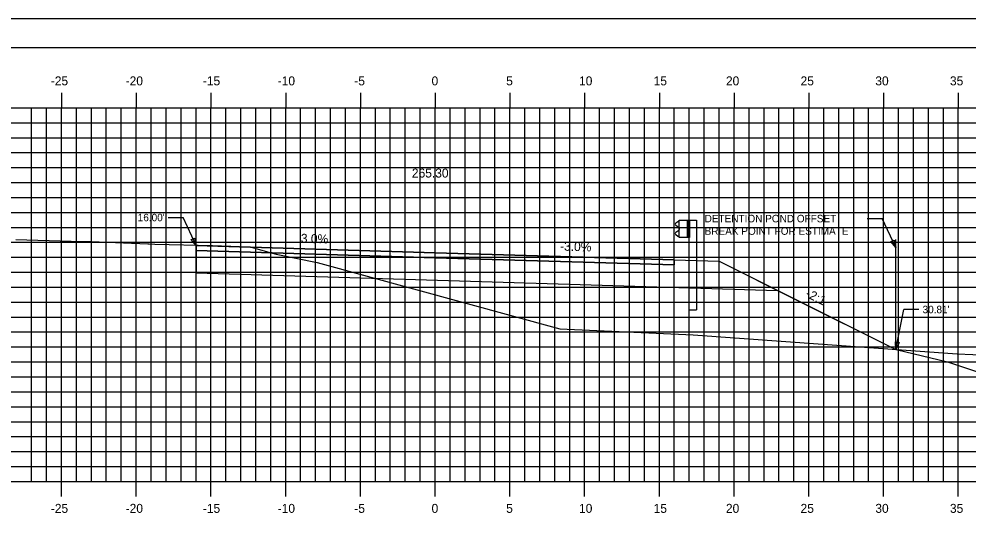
# Model space of a CAD drawing. Extents: x 1170543 to 1177585, y 609599 to 610623.
# Drawn here: x 1175772.7 to 1175836.2, y 609675.1 to 609708.8 of the extents above; entities that cross this region are included whole.
import ezdxf

# ---------------------------------------------------------------- set-up
doc = ezdxf.new("R2010")
doc.units = 0
for name, color, linetype in [('ANNOTATION', 7, 'Continuous'), ('BORDER', 7, 'Continuous'), ('D_Guardrail_Beam_Rt', 7, 'Continuous'), ('D_Roadway_Centerline', 7, 'Continuous'), ('D_Roadway_Centerline_Text', 7, 'Continuous'), ('D_Roadway_Edge_Pavement', 7, 'Continuous'), ('D_Roadway_Edge_Shoulder', 7, 'Continuous'), ('D_Roadway_Edge_TW', 7, 'Continuous'), ('D_Roadway_Pavement', 7, 'Continuous'), ('D_Roadway_SlopeLines', 7, 'Continuous'), ('D_Roadway_SubGrade', 7, 'Continuous'), ('H_V ANNOTATION', 7, 'Continuous'), ('MAJOR', 7, 'Continuous'), ('MINOR', 7, 'Continuous'), ('PLOT BOUNDARY', 7, 'Continuous'), ('S_Roadway_Centerline', 7, 'Continuous'), ('SHADING', 7, 'Continuous')]:
    doc.layers.add(name, color=color, linetype=linetype)

msp = doc.modelspace()

# ---------------------------------------------------------------- linework, layer by layer
at = {"layer": 'ANNOTATION'}
for p, q in [((1175782.719, 609695.531), (1175783.719, 609695.531)), ((1175784.583, 609693.653), (1175783.719, 609695.531)), ((1175829.493, 609695.46), (1175830.493, 609695.46)), ((1175831.396, 609693.519), (1175830.493, 609695.46)), ((1175831.396, 609686.697), (1175831.943, 609689.376)), ((1175832.943, 609689.376), (1175831.943, 609689.376))]:
    msp.add_line(p, q, dxfattribs=at)
for points in [[(1175784.487, 609694.16), (1175784.583, 609693.653), (1175784.26, 609694.056)], [(1175831.299, 609694.025), (1175831.396, 609693.519), (1175831.072, 609693.92)], [(1175831.619, 609687.162), (1175831.396, 609686.697), (1175831.374, 609687.212)]]:
    msp.add_lwpolyline(points, close=True, dxfattribs=at)
at = {"layer": 'BORDER'}
msp.add_line((1175885.583, 609706.872), (1175725.583, 609706.872), dxfattribs=at)
at = {"layer": 'D_Guardrail_Beam_Rt'}
for p, q in [((1175816.826, 609695.252), (1175816.682, 609695.152)), ((1175816.916, 609695.273), (1175816.842, 609695.258)), ((1175816.916, 609695.356), (1175817.603, 609695.356)), ((1175816.916, 609694.189), (1175816.916, 609695.356)), ((1175817.437, 609695.356), (1175817.437, 609694.189)), ((1175817.541, 609695.356), (1175817.541, 609694.189)), ((1175817.603, 609695.356), (1175818.074, 609695.356)), ((1175817.603, 609695.356), (1175817.603, 609694.189)), ((1175818.074, 609695.356), (1175818.074, 609689.356)), ((1175816.682, 609695.008), (1175816.878, 609694.872)), ((1175816.878, 609694.673), (1175816.682, 609694.537)), ((1175816.911, 609694.808), (1175816.911, 609694.738)), ((1175816.682, 609694.394), (1175816.826, 609694.294)), ((1175816.842, 609694.287), (1175816.916, 609694.273)), ((1175817.603, 609694.189), (1175816.916, 609694.189)), ((1175817.582, 609689.356), (1175817.582, 609694.189)), ((1175817.582, 609689.356), (1175818.074, 609689.356))]:
    msp.add_line(p, q, dxfattribs=at)
for centre, major_axis, start_param, end_param in [((1175816.733, 609695.08), (-0.0877, 0), 5.323254, 7.243116), ((1175816.85, 609695.218), (-0.0417, 0), 4.907132, 5.323254), ((1175816.733, 609694.466), (-0.0877, 0), 5.323254, 7.243116), ((1175816.832, 609694.808), (0.0789, 0), 0, 0.959931), ((1175816.832, 609694.738), (0.0789, 0), 5.323254, 6.283185), ((1175816.85, 609694.328), (-0.0417, 0), 0.959931, 1.376053)]:
    msp.add_ellipse(centre, major_axis=major_axis, ratio=0.995501, start_param=start_param, end_param=end_param, dxfattribs=at)
at = {"layer": 'D_Roadway_Centerline'}
msp.add_lwpolyline([(1175784.583, 609693.653), (1175800.583, 609693.173), (1175816.583, 609692.693), (1175819.583, 609692.603), (1175824.547, 609690.121), (1175831.396, 609686.697)], dxfattribs=at)
at = {"layer": 'D_Roadway_Edge_Pavement'}
msp.add_lwpolyline([(1175831.415, 609686.695), (1175834.869, 609685.872), (1175835.47, 609685.672), (1175837.87, 609684.872), (1175838.471, 609684.672), (1175840.872, 609683.872), (1175841.472, 609683.672), (1175843.874, 609682.872), (1175849.877, 609680.872), (1175870.583, 609680.872)], dxfattribs=at)
at = {"layer": 'D_Roadway_Edge_Shoulder'}
for points in [[(1175784.583, 609693.653), (1175784.583, 609693.32)], [(1175816.583, 609692.693), (1175816.583, 609692.36)]]:
    msp.add_lwpolyline(points, dxfattribs=at)
at = {"layer": 'D_Roadway_Edge_TW'}
msp.add_lwpolyline([(1175816.583, 609692.36), (1175816.583, 609692.693), (1175800.583, 609693.173), (1175784.583, 609693.653), (1175784.583, 609693.32), (1175800.583, 609692.84)], close=True, dxfattribs=at)
at = {"layer": 'D_Roadway_Pavement'}
msp.add_line((1175831.396, 609686.697), (1175831.396, 609694.053), dxfattribs=at)
msp.add_lwpolyline([(1175816.583, 609692.36), (1175816.583, 609692.36), (1175800.583, 609692.84), (1175784.583, 609693.32), (1175784.583, 609693.32), (1175800.583, 609692.84)], close=True, dxfattribs=at)
for points in [[(1175784.583, 609693.32), (1175784.583, 609693.32)], [(1175784.583, 609693.32), (1175784.583, 609693.32)], [(1175816.583, 609692.36), (1175816.583, 609692.36)], [(1175816.583, 609692.36), (1175816.583, 609692.36)]]:
    msp.add_lwpolyline(points, dxfattribs=at)
at = {"layer": 'D_Roadway_SlopeLines'}
msp.add_lwpolyline([(1175819.583, 609692.603), (1175831.396, 609686.697)], dxfattribs=at)
at = {"layer": 'D_Roadway_SubGrade'}
for p, q in [((1175800.583, 609692.84), (1175784.583, 609693.32)), ((1175784.583, 609693.32), (1175784.583, 609691.82)), ((1175816.583, 609692.36), (1175800.583, 609692.84)), ((1175816.583, 609692.693), (1175819.583, 609692.603)), ((1175816.583, 609690.86), (1175816.583, 609692.693)), ((1175819.583, 609692.603), (1175824.547, 609690.121)), ((1175816.583, 609690.86), (1175816.583, 609692.36))]:
    msp.add_line(p, q, dxfattribs=at)
at = {"layer": 'MAJOR'}
for p, q in [((1175775.583, 609703.874), (1175775.583, 609702.872)), ((1175780.583, 609703.874), (1175780.583, 609702.872)), ((1175785.583, 609703.874), (1175785.583, 609702.872)), ((1175790.583, 609703.874), (1175790.583, 609702.872)), ((1175795.583, 609703.874), (1175795.583, 609702.872)), ((1175800.583, 609703.874), (1175800.583, 609702.872)), ((1175805.583, 609703.874), (1175805.583, 609702.872)), ((1175810.583, 609703.874), (1175810.583, 609702.872)), ((1175815.583, 609703.874), (1175815.583, 609702.872)), ((1175820.583, 609703.874), (1175820.583, 609702.872)), ((1175825.583, 609703.874), (1175825.583, 609702.872)), ((1175830.583, 609703.874), (1175830.583, 609702.872)), ((1175835.583, 609703.874), (1175835.583, 609702.872)), ((1175730.583, 609702.872), (1175870.583, 609702.872)), ((1175730.583, 609702.872), (1175870.583, 609702.872)), ((1175775.583, 609677.872), (1175775.583, 609702.872)), ((1175780.583, 609677.872), (1175780.583, 609702.872)), ((1175785.583, 609677.872), (1175785.583, 609702.872)), ((1175790.583, 609677.872), (1175790.583, 609702.872)), ((1175795.583, 609677.872), (1175795.583, 609702.872)), ((1175800.583, 609677.872), (1175800.583, 609702.872)), ((1175805.583, 609677.872), (1175805.583, 609702.872)), ((1175810.583, 609677.872), (1175810.583, 609702.872)), ((1175815.583, 609677.872), (1175815.583, 609702.872)), ((1175820.583, 609677.872), (1175820.583, 609702.872)), ((1175825.583, 609677.872), (1175825.583, 609702.872)), ((1175830.583, 609677.872), (1175830.583, 609702.872)), ((1175835.583, 609677.872), (1175835.583, 609702.872)), ((1175730.583, 609697.872), (1175870.583, 609697.872)), ((1175730.583, 609692.872), (1175870.583, 609692.872)), ((1175730.583, 609687.872), (1175870.583, 609687.872)), ((1175730.583, 609682.872), (1175870.583, 609682.872)), ((1175730.583, 609677.872), (1175870.583, 609677.872)), ((1175730.583, 609677.872), (1175870.583, 609677.872)), ((1175775.583, 609676.87), (1175775.583, 609677.872)), ((1175780.583, 609676.87), (1175780.583, 609677.872)), ((1175785.583, 609676.87), (1175785.583, 609677.872)), ((1175790.583, 609676.87), (1175790.583, 609677.872)), ((1175795.583, 609676.87), (1175795.583, 609677.872)), ((1175800.583, 609676.87), (1175800.583, 609677.872)), ((1175805.583, 609676.87), (1175805.583, 609677.872)), ((1175810.583, 609676.87), (1175810.583, 609677.872)), ((1175815.583, 609676.87), (1175815.583, 609677.872)), ((1175820.583, 609676.87), (1175820.583, 609677.872)), ((1175825.583, 609676.87), (1175825.583, 609677.872)), ((1175830.583, 609676.87), (1175830.583, 609677.872)), ((1175835.583, 609676.87), (1175835.583, 609677.872))]:
    msp.add_line(p, q, dxfattribs=at)
at = {"layer": 'MINOR'}
for p, q in [((1175773.583, 609677.872), (1175773.583, 609702.872)), ((1175774.583, 609677.872), (1175774.583, 609702.872)), ((1175776.583, 609677.872), (1175776.583, 609702.872)), ((1175777.583, 609677.872), (1175777.583, 609702.872)), ((1175778.583, 609677.872), (1175778.583, 609702.872)), ((1175779.583, 609677.872), (1175779.583, 609702.872)), ((1175781.583, 609677.872), (1175781.583, 609702.872)), ((1175782.583, 609677.872), (1175782.583, 609702.872)), ((1175783.583, 609677.872), (1175783.583, 609702.872)), ((1175784.583, 609677.872), (1175784.583, 609702.872)), ((1175786.583, 609677.872), (1175786.583, 609702.872)), ((1175787.583, 609677.872), (1175787.583, 609702.872)), ((1175788.583, 609677.872), (1175788.583, 609702.872)), ((1175789.583, 609677.872), (1175789.583, 609702.872)), ((1175791.583, 609677.872), (1175791.583, 609702.872)), ((1175792.583, 609677.872), (1175792.583, 609702.872)), ((1175793.583, 609677.872), (1175793.583, 609702.872)), ((1175794.583, 609677.872), (1175794.583, 609702.872)), ((1175796.583, 609677.872), (1175796.583, 609702.872)), ((1175797.583, 609677.872), (1175797.583, 609702.872)), ((1175798.583, 609677.872), (1175798.583, 609702.872)), ((1175799.583, 609677.872), (1175799.583, 609702.872)), ((1175801.583, 609677.872), (1175801.583, 609702.872)), ((1175802.583, 609677.872), (1175802.583, 609702.872)), ((1175803.583, 609677.872), (1175803.583, 609702.872)), ((1175804.583, 609677.872), (1175804.583, 609702.872)), ((1175806.583, 609677.872), (1175806.583, 609702.872)), ((1175807.583, 609677.872), (1175807.583, 609702.872)), ((1175808.583, 609677.872), (1175808.583, 609702.872)), ((1175809.583, 609677.872), (1175809.583, 609702.872)), ((1175811.583, 609677.872), (1175811.583, 609702.872)), ((1175812.583, 609677.872), (1175812.583, 609702.872)), ((1175813.583, 609677.872), (1175813.583, 609702.872)), ((1175814.583, 609677.872), (1175814.583, 609702.872)), ((1175816.583, 609677.872), (1175816.583, 609702.872)), ((1175817.583, 609677.872), (1175817.583, 609702.872)), ((1175818.583, 609677.872), (1175818.583, 609702.872)), ((1175819.583, 609677.872), (1175819.583, 609702.872)), ((1175821.583, 609677.872), (1175821.583, 609702.872)), ((1175822.583, 609677.872), (1175822.583, 609702.872)), ((1175823.583, 609677.872), (1175823.583, 609702.872)), ((1175824.583, 609677.872), (1175824.583, 609702.872)), ((1175826.583, 609677.872), (1175826.583, 609702.872)), ((1175827.583, 609677.872), (1175827.583, 609702.872)), ((1175828.583, 609677.872), (1175828.583, 609702.872)), ((1175829.583, 609677.872), (1175829.583, 609702.872)), ((1175831.583, 609677.872), (1175831.583, 609702.872)), ((1175832.583, 609677.872), (1175832.583, 609702.872)), ((1175833.583, 609677.872), (1175833.583, 609702.872)), ((1175834.583, 609677.872), (1175834.583, 609702.872)), ((1175730.583, 609701.872), (1175870.583, 609701.872)), ((1175730.583, 609700.872), (1175870.583, 609700.872)), ((1175730.583, 609699.872), (1175870.583, 609699.872)), ((1175730.583, 609698.872), (1175870.583, 609698.872)), ((1175730.583, 609696.872), (1175870.583, 609696.872)), ((1175730.583, 609695.872), (1175870.583, 609695.872)), ((1175730.583, 609694.872), (1175870.583, 609694.872)), ((1175730.583, 609693.872), (1175870.583, 609693.872)), ((1175730.583, 609691.872), (1175870.583, 609691.872)), ((1175730.583, 609690.872), (1175870.583, 609690.872)), ((1175730.583, 609689.872), (1175870.583, 609689.872)), ((1175730.583, 609688.872), (1175870.583, 609688.872)), ((1175730.583, 609686.872), (1175870.583, 609686.872)), ((1175730.583, 609685.872), (1175870.583, 609685.872)), ((1175730.583, 609684.872), (1175870.583, 609684.872)), ((1175730.583, 609683.872), (1175870.583, 609683.872)), ((1175730.583, 609681.872), (1175870.583, 609681.872)), ((1175730.583, 609680.872), (1175870.583, 609680.872)), ((1175730.583, 609679.872), (1175870.583, 609679.872)), ((1175730.583, 609678.872), (1175870.583, 609678.872))]:
    msp.add_line(p, q, dxfattribs=at)
at = {"layer": 'PLOT BOUNDARY'}
msp.add_lwpolyline([(1175717.49, 609598.813), (1175887.49, 609598.813), (1175887.49, 609708.813), (1175717.49, 609708.813)], close=True, dxfattribs=at)
at = {"layer": 'S_Roadway_Centerline'}
msp.add_lwpolyline([(1175772.531, 609694.049), (1175776.22, 609693.954), (1175777.579, 609693.919), (1175781.368, 609693.765), (1175781.445, 609693.762), (1175781.835, 609693.751), (1175785.681, 609693.649), (1175786.914, 609693.609), (1175788.104, 609693.574), (1175788.352, 609693.515), (1175789.355, 609693.243), (1175789.937, 609693.076), (1175792.687, 609692.514), (1175802.476, 609689.845), (1175808.926, 609688.076), (1175817.846, 609687.673), (1175835.498, 609686.401), (1175849.143, 609685.837), (1175861.799, 609685.044), (1175870.583, 609684.889)], dxfattribs=at)
at = {"layer": 'SHADING'}
msp.add_line((1175784.583, 609691.82), (1175823.483, 609690.653), dxfattribs=at)

# ---------------------------------------------------------------- texts
at = {"layer": 'ANNOTATION'}
for s, p in [("16.00'", (1175780.684, 609695.281)), ('DETENTION POND OFFSET', (1175818.613, 609695.21)), ('BREAK POINT FOR ESTIMATE', (1175818.613, 609694.375)), ("30.81'", (1175833.193, 609689.126))]:
    msp.add_text(s, height=0.5, dxfattribs=at).set_placement(p)
for s, rotation, p in [('3.0%', 358.28164, (1175791.591, 609693.844)), ('-3.0%', 358.28164, (1175808.931, 609693.323)), ('-2:1', 333.43495, (1175825.313, 609690.256))]:
    msp.add_text(s, height=0.6, rotation=rotation, dxfattribs=at).set_placement(p)
at = {"layer": 'D_Roadway_Centerline'}
for s, p in [('C', (1175800.577, 609693.173)), ('L', (1175800.583, 609693.166))]:
    msp.add_text(s, height=0.0146, dxfattribs=at).set_placement(p)
at = {"layer": 'D_Roadway_Centerline_Text'}
msp.add_text('265.30', height=0.6, dxfattribs=at).set_placement((1175799.025, 609698.205))
at = {"layer": 'H_V ANNOTATION'}
for s, p in [('-25', (1175774.868, 609704.372)), ('-20', (1175779.876, 609704.372)), ('-15', (1175785.04, 609704.372)), ('-10', (1175790.048, 609704.372)), ('-5', (1175795.173, 609704.372)), ('0', (1175800.342, 609704.372)), ('5', (1175805.334, 609704.372)), ('10', (1175810.208, 609704.372)), ('15', (1175815.2, 609704.372)), ('20', (1175820.037, 609704.372)), ('25', (1175825.029, 609704.372)), ('30', (1175830.031, 609704.372)), ('35', (1175835.023, 609704.372)), ('-25', (1175774.868, 609675.772)), ('-20', (1175779.876, 609675.772)), ('-15', (1175785.04, 609675.772)), ('-10', (1175790.048, 609675.772)), ('-5', (1175795.173, 609675.772)), ('0', (1175800.342, 609675.772)), ('5', (1175805.334, 609675.772)), ('10', (1175810.208, 609675.772)), ('15', (1175815.2, 609675.772)), ('20', (1175820.037, 609675.772)), ('25', (1175825.029, 609675.772)), ('30', (1175830.031, 609675.772)), ('35', (1175835.023, 609675.772))]:
    msp.add_text(s, height=0.6, dxfattribs=at).set_placement(p)

doc.saveas('drawing.dxf')
